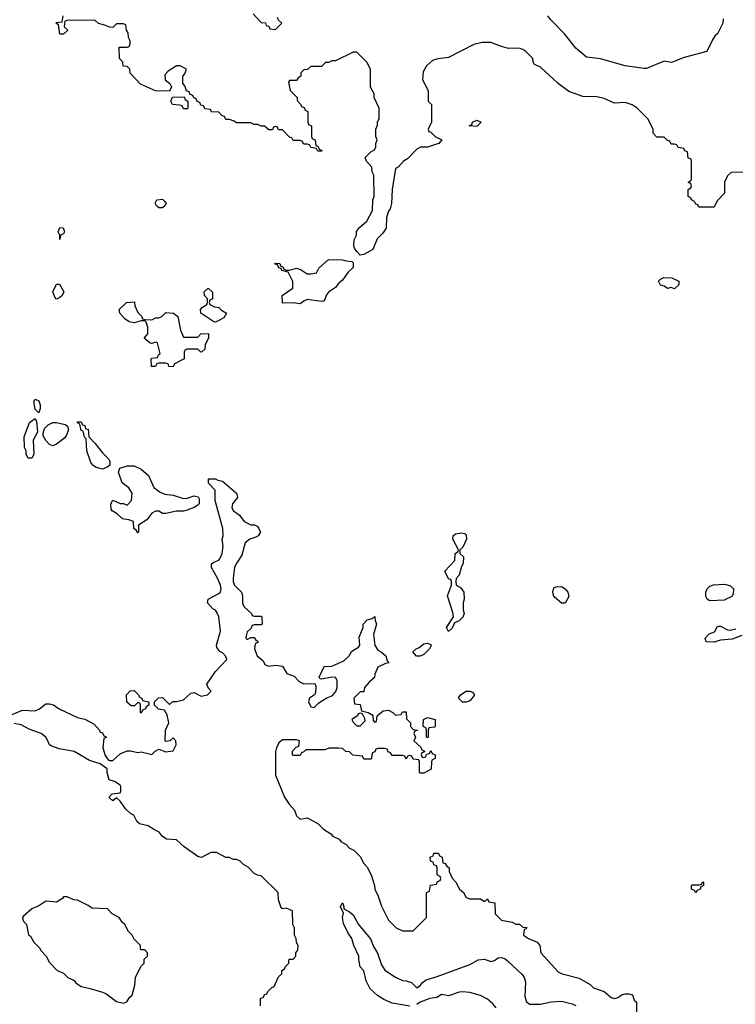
# Model space of a CAD drawing. Header units: inches. Extents: x 2348352 to 2479776, y 460422 to 613655.
# Tile 539 of 590: x 2451182 to 2455233, y 583238 to 588810. Entities that reach past the tile are written whole.
import ezdxf

# ---------------------------------------------------------------- set-up
doc = ezdxf.new("R2010")
doc.units = ezdxf.units.IN
doc.header["$MEASUREMENT"] = 0
doc.layers.add('C4558', color=7, linetype='Continuous')

msp = doc.modelspace()

# ---------------------------------------------------------------- linework, layer by layer
at = {"layer": 'C4558', "color": 4}
for points, elevation in [([(2455330, 587948), (2455210, 587946), (2455190, 587926), (2455172, 587890), (2455171.3, 587828.7), (2455130, 587786), (2455114, 587750), (2455026, 587750), (2455022, 587762), (2455010, 587766), (2455002, 587782), (2454986, 587790), (2454982, 587802), (2454966, 587810), (2454966, 587850), (2454982, 587858), (2454986, 587870), (2454982, 587882), (2454966, 587890), (2454982, 587898), (2454986, 587910), (2454986, 588010), (2454982, 588022), (2454967.3, 588027.3), (2454962, 588062), (2454947.3, 588067.3), (2454942, 588082), (2454910, 588086), (2454902, 588102), (2454890, 588106), (2454870, 588106), (2454862, 588122), (2454850, 588126), (2454830, 588146), (2454790, 588146), (2454768.7, 588168.7), (2454768, 588190), (2454738, 588250), (2454678, 588310), (2454648.9, 588328.9), (2454610, 588342), (2454550, 588338), (2454490, 588364), (2454450, 588374), (2454370, 588375.3), (2454290, 588404), (2454230, 588449), (2454130, 588542), (2454096.4, 588556.4), (2454088.9, 588568.9), (2454088, 588590), (2454048, 588630), (2454030, 588642), (2454010, 588648.7), (2453950, 588648), (2453910, 588658), (2453850, 588682), (2453799.6, 588680.4), (2453754, 588670), (2453610, 588595.3), (2453550, 588589), (2453519.8, 588580.2), (2453484.7, 588550), (2453465.4, 588514.6), (2453462, 588470), (2453494, 588410), (2453494, 588350), (2453514, 588330), (2453514, 588230), (2453494, 588190), (2453498, 588178), (2453510, 588174), (2453534, 588150), (2453572, 588130), (2453554, 588110), (2453536.9, 588103.1), (2453490.9, 588089.1), (2453451.6, 588088.4), (2453430, 588078), (2453378, 588022), (2453354, 588010), (2453324.7, 587975.3), (2453310, 587968), (2453291.3, 587850), (2453287.7, 587770), (2453279.8, 587740.2), (2453270, 587726), (2453258, 587690), (2453256.3, 587630), (2453238.7, 587601.3), (2453206, 587570), (2453182, 587510), (2453130, 587482), (2453110, 587478), (2453090, 587498), (2453078, 587518), (2453074, 587530), (2453075.3, 587564.7), (2453088, 587590), (2453089.1, 587610.9), (2453105.6, 587634.4), (2453148, 587670), (2453179, 587730), (2453182, 587790), (2453188, 587810), (2453186, 587930), (2453178, 587950), (2453176.4, 587976.4), (2453146, 588010), (2453138, 588030), (2453170, 588062), (2453190, 588074), (2453198, 588090), (2453198, 588110), (2453206, 588130), (2453198, 588150), (2453198, 588190), (2453207.3, 588212.7), (2453208.4, 588231.6), (2453218, 588250), (2453218, 588310), (2453188, 588370), (2453188, 588390), (2453168.9, 588428.9), (2453168, 588530), (2453148, 588570), (2453090, 588626), (2453070, 588626), (2452970, 588578), (2452950, 588578), (2452931.6, 588568.4), (2452912.7, 588567.3), (2452890, 588546), (2452830, 588546), (2452811.6, 588528.4), (2452790, 588526), (2452774, 588510), (2452774, 588490), (2452758, 588482), (2452750, 588466), (2452710, 588466), (2452703.6, 588456.4), (2452714, 588410), (2452752, 588370), (2452752.7, 588352.7), (2452772.7, 588332.7), (2452778, 588318), (2452792.7, 588312.7), (2452798, 588298), (2452814, 588290), (2452814, 588230), (2452818, 588218), (2452834, 588210), (2452834, 588150), (2452838, 588138), (2452854, 588130), (2452858, 588098), (2452872.7, 588092.7), (2452878, 588078), (2452894, 588070), (2452890, 588066), (2452870, 588066), (2452862, 588082), (2452830, 588086), (2452822, 588102), (2452810, 588106), (2452790, 588106), (2452782, 588122), (2452770, 588126), (2452730, 588126), (2452722, 588142), (2452710, 588146), (2452670, 588186), (2452647.3, 588187.3), (2452642, 588202), (2452630, 588206), (2452618, 588202), (2452612.7, 588187.3), (2452592.7, 588187.3), (2452567.3, 588207.3), (2452548.4, 588208.4), (2452530, 588218), (2452510, 588218), (2452490, 588226), (2452410, 588226), (2452396.4, 588236.4), (2452370, 588246), (2452350, 588246), (2452342, 588262), (2452327.3, 588267.3), (2452310, 588286), (2452268.4, 588288.4), (2452262, 588302), (2452230, 588306), (2452222, 588322), (2452207.3, 588327.3), (2452202, 588342), (2452187.3, 588347.3), (2452182, 588362), (2452167.3, 588367.3), (2452162, 588382), (2452147.3, 588387.3), (2452142, 588402), (2452127.3, 588407.3), (2452116.4, 588436.4), (2452106, 588450), (2452106, 588490), (2452116.4, 588503.6), (2452126, 588530), (2452090, 588548.7), (2452070, 588548.7), (2452022, 588518), (2452002.8, 588497.2), (2452004.7, 588470), (2452032, 588450), (2452042, 588430), (2452030, 588406), (2451950, 588408), (2451866, 588446), (2451807.3, 588507.3), (2451806, 588530), (2451790, 588546), (2451767.3, 588547.3), (2451766, 588570), (2451748, 588590), (2451746, 588654), (2451790, 588654), (2451802, 588658), (2451807.3, 588672.7), (2451808, 588690), (2451798, 588710), (2451796.4, 588736.4), (2451786, 588750), (2451782, 588782), (2451770, 588786), (2451730, 588786), (2451710, 588766), (2451690, 588768), (2451670, 588778), (2451628.4, 588788.4), (2451607.3, 588807.3), (2451450, 588806), (2451438, 588802), (2451434, 588770), (2451454, 588750), (2451430, 588728), (2451408.9, 588728.9), (2451402, 588782), (2451386, 588790), (2451390, 588794), (2451422, 588798), (2451428.4, 588831.6)], 36), ([(2452503.6, 588843.6), (2452550, 588794), (2452572.7, 588792.7), (2452578, 588778), (2452592.7, 588772.7), (2452598, 588758), (2452630, 588754), (2452666, 588790), (2452647.3, 588807.3), (2452642, 588822)], 36), ([(2455165.4, 588814.6), (2455162, 588790), (2455132, 588730), (2455119.6, 588720.4), (2455103.6, 588696.4), (2455072, 588630), (2454944.5, 588595.5), (2454872.3, 588567.7), (2454830, 588575.3), (2454730, 588534), (2454714.6, 588534.6), (2454609.3, 588549.3), (2454470, 588588.7), (2454390, 588599), (2454330, 588649.2), (2454269.1, 588729.1), (2454189.3, 588809.3), (2454172.9, 588832.9)], 32), ([(2451130, 584874.8), (2451198, 584902), (2451270, 584899.3), (2451294, 584910), (2451330, 584938), (2451350, 584938.8), (2451373.4, 584933.4), (2451404.7, 584910), (2451510, 584861), (2451551.6, 584851.6), (2451603.6, 584823.6), (2451634, 584790), (2451638, 584778), (2451650, 584774), (2451658, 584758), (2451674, 584750), (2451658, 584742), (2451652, 584690), (2451666.8, 584646.8), (2451682, 584622), (2451690, 584618), (2451710, 584618), (2451750, 584656), (2451790, 584672), (2451810, 584672), (2451850, 584662.8), (2451870, 584666.8), (2451930, 584652), (2451948.9, 584671.1), (2451970, 584682), (2452010, 584666), (2452050, 584672), (2452067.3, 584707.3), (2452066, 584730), (2452050, 584746), (2452031.6, 584728.4), (2452010, 584726), (2452006, 584730), (2452008, 584790), (2452026, 584830), (2452016.4, 584876.4), (2452002, 584902), (2451968.7, 584908.7), (2451946, 584930), (2451946, 584950), (2451967.3, 584972.7), (2451990, 584974), (2452030, 584934), (2452048.4, 584951.6), (2452070, 584952), (2452110, 584962), (2452150, 584998), (2452170, 585002), (2452210, 584982), (2452246, 584990), (2452266, 585010), (2452248.4, 585028.4), (2452242, 585050), (2452290, 585122), (2452354, 585190), (2452348, 585210), (2452330, 585228), (2452315.3, 585235.3), (2452298, 585258), (2452295.3, 585270), (2452319, 585350), (2452308.7, 585430), (2452302, 585450), (2452290, 585468), (2452276.4, 585476.4), (2452246, 585510), (2452248.9, 585531.1), (2452310, 585562), (2452318, 585570), (2452322, 585590), (2452318, 585610), (2452302, 585650), (2452268.7, 585710), (2452268.7, 585730), (2452280.4, 585739.6), (2452308.9, 585751.1), (2452317.2, 585762.8), (2452329, 585790), (2452334, 585830), (2452329, 585870), (2452333.2, 585890), (2452332.3, 585930), (2452288.7, 586090), (2452288.4, 586148.4), (2452250, 586188), (2452250, 586211.3), (2452290, 586211.3), (2452303.6, 586203.6), (2452330, 586198), (2452410, 586131.3), (2452414.4, 586105.6), (2452386, 586070), (2452382.8, 586050), (2452390, 586032), (2452426.4, 586006.4), (2452452, 585970), (2452490, 585951.3), (2452511.1, 585951.1), (2452530, 585942), (2452544.7, 585910), (2452532, 585890), (2452519.1, 585880.9), (2452484.7, 585870), (2452458.8, 585850), (2452439.9, 585780.1), (2452406.8, 585730), (2452398.8, 585710), (2452390.8, 585650), (2452391, 585630), (2452398, 585610), (2452438, 585570), (2452442.8, 585550), (2452442.8, 585510), (2452451.3, 585490), (2452494, 585450), (2452498, 585438), (2452510, 585434), (2452550, 585434), (2452552, 585430), (2452554, 585390), (2452550, 585386), (2452510, 585386), (2452498, 585382), (2452492.7, 585367.3), (2452470, 585346), (2452463.6, 585323.6), (2452462, 585310), (2452470, 585302), (2452490, 585314), (2452510, 585314), (2452518, 585298), (2452530, 585294), (2452530, 585286), (2452518, 585282), (2452512.7, 585267.3), (2452512, 585250), (2452526, 585210), (2452561, 585181), (2452570, 585162), (2452590, 585152), (2452630, 585158), (2452670, 585152), (2452694, 585110), (2452735.3, 585095.3), (2452764.7, 585064.7), (2452790, 585052), (2452852.7, 585052.7), (2452858, 585038), (2452856.9, 585003.1), (2452851, 584989), (2452822, 584970), (2452818, 584950), (2452830, 584922), (2452850, 584918), (2452876.5, 584943.5), (2452918, 584970), (2452953.6, 584986.4), (2452971.7, 585008.3), (2452979.3, 585030), (2452979, 585070), (2452970, 585088), (2452950, 585088.7), (2452890, 585078), (2452882, 585082), (2452878, 585090), (2452906, 585150), (2452950, 585152), (2453018, 585182), (2453048, 585210), (2453063.1, 585236.9), (2453100.4, 585259.6), (2453108, 585270), (2453104.7, 585315.3), (2453126, 585370), (2453126, 585390), (2453150, 585414), (2453178, 585422), (2453192.7, 585432.7), (2453194, 585410), (2453202, 585390), (2453184.7, 585330), (2453192, 585270), (2453210, 585242), (2453230.9, 585230.9), (2453254, 585210), (2453262, 585182), (2453274, 585170), (2453252.7, 585167.3), (2453210, 585146), (2453192.7, 585107.3), (2453191.6, 585088.4), (2453159.6, 585060.4), (2453134, 585030), (2453130, 585006), (2453110, 585006), (2453074, 584970), (2453078, 584938), (2453110, 584934), (2453118, 584898), (2453154, 584890), (2453176.9, 584876.9), (2453182, 584870), (2453183.6, 584843.6), (2453190, 584834), (2453202, 584838), (2453206, 584870), (2453240.4, 584899.6), (2453270, 584902), (2453294, 584890), (2453310, 584874), (2453342, 584878), (2453350, 584894), (2453370, 584894), (2453372.7, 584852.7), (2453394, 584830), (2453394, 584810), (2453410, 584794), (2453434, 584790), (2453418, 584782), (2453414, 584770), (2453422, 584750), (2453414, 584730), (2453452.7, 584692.7), (2453458, 584678), (2453474, 584670), (2453474, 584666), (2453458, 584662), (2453454, 584650), (2453458, 584638), (2453470, 584634), (2453482, 584638), (2453486, 584654), (2453502, 584658), (2453510, 584674), (2453518, 584658), (2453534, 584650), (2453534, 584630), (2453518, 584622), (2453514, 584610), (2453511.3, 584568.7), (2453470, 584546), (2453450, 584546), (2453446, 584550), (2453446, 584610), (2453442, 584622), (2453410, 584626), (2453402, 584642), (2453390, 584646), (2453378, 584642), (2453370, 584626), (2453362, 584642), (2453350, 584646), (2453290, 584646), (2453282, 584662), (2453267.3, 584667.3), (2453262, 584682), (2453250, 584686), (2453210, 584686), (2453198, 584682), (2453192.7, 584667.3), (2453178, 584662), (2453174, 584630), (2453170, 584626), (2453130, 584626), (2453122, 584642), (2453068.4, 584648.4), (2453050, 584666), (2453028.4, 584668.4), (2453010, 584686), (2452987.3, 584687.3), (2452932.7, 584687.3), (2452910, 584678), (2452802, 584678), (2452790, 584666), (2452778, 584662), (2452770, 584646), (2452730, 584646), (2452726, 584650), (2452726, 584670), (2452747.3, 584692.7), (2452762, 584698), (2452766, 584730), (2452750, 584734), (2452670, 584735.3), (2452650, 584718), (2452636, 584690), (2452630, 584666), (2452630, 584534), (2452681, 584410), (2452706.8, 584370), (2452737.3, 584337.3), (2452750, 584304.7), (2452770, 584286), (2452810, 584294), (2452870, 584262), (2452902, 584230), (2452943.6, 584203.6), (2452954, 584190), (2452990, 584172), (2452999.6, 584159.6), (2453030, 584142), (2453050, 584122), (2453074, 584110), (2453110, 584074), (2453130, 584034), (2453150, 584014), (2453172, 583970), (2453191.1, 583911.1), (2453192, 583890), (2453212, 583850), (2453230, 583794), (2453270, 583714), (2453314, 583670), (2453350, 583654), (2453410, 583654), (2453486, 583730), (2453486, 583870), (2453502, 583878), (2453507.3, 583912.7), (2453542, 583918), (2453547.3, 583932.7), (2453562, 583938), (2453566, 583950), (2453562, 583962), (2453546, 583970), (2453546, 584010), (2453542, 584022), (2453527.3, 584027.3), (2453522, 584042), (2453507.3, 584047.3), (2453506, 584070), (2453522, 584078), (2453526, 584094), (2453552.7, 584092.7), (2453558, 584078), (2453574, 584070), (2453578, 584038), (2453590, 584034), (2453599.6, 584019.6), (2453614, 584010), (2453614, 583990), (2453631.1, 583951.1), (2453652, 583930), (2453672, 583890), (2453694, 583870), (2453710, 583842), (2453730, 583834), (2453790, 583834), (2453810, 583822), (2453818, 583822), (2453830, 583834), (2453838, 583818), (2453872.7, 583812.7), (2453874, 583750), (2453910, 583714), (2453970, 583702), (2453990, 583692), (2454011.6, 583691.6), (2454030, 583674), (2454052.7, 583672.7), (2454050, 583666), (2454038, 583662), (2454034, 583630), (2454062, 583610), (2454111, 583590), (2454126, 583570), (2454132, 583530), (2454230, 583422), (2454254, 583410), (2454350, 583386), (2454410.9, 583350.9), (2454430, 583332), (2454490, 583311), (2454530, 583276), (2454550, 583271), (2454570, 583276), (2454590, 583292), (2454610, 583298), (2454630, 583298), (2454651.3, 583291.3), (2454661, 583261), (2454674, 583250), (2454674, 583190)], 36), ([(2455270, 585326), (2455215.3, 585304.7), (2455150, 585299), (2455113.4, 585286.6), (2455069.3, 585289.3), (2455062, 585310), (2455085.1, 585334.9), (2455114.8, 585345.2), (2455130, 585374), (2455142, 585378), (2455150, 585378), (2455190, 585357.3), (2455204, 585356), (2455236.4, 585363.6)], 36), ([(2452546, 583230), (2452546, 583270), (2452562, 583278), (2452567.3, 583292.7), (2452582, 583298), (2452586, 583310), (2452610, 583334), (2452622, 583338), (2452647.3, 583392.7), (2452666, 583410), (2452666, 583430), (2452682, 583438), (2452687.3, 583452.7), (2452706, 583470), (2452706, 583490), (2452710, 583494), (2452730, 583494), (2452746, 583510), (2452746, 583530), (2452756.4, 583543.6), (2452758, 583570), (2452748.4, 583588.4), (2452748, 583610), (2452738, 583630), (2452738, 583670), (2452728, 583690), (2452727.3, 583767.3), (2452690, 583782), (2452670, 583778), (2452663.1, 583783.1), (2452648, 583830), (2452646, 583870), (2452550, 583966), (2452528.4, 583968.4), (2452510, 583978), (2452474.6, 584014.6), (2452448.9, 584028.9), (2452430, 584048), (2452410, 584058), (2452390, 584058), (2452370, 584068), (2452348.4, 584068.4), (2452296.4, 584096.4), (2452263.6, 584096.4), (2452211.1, 584068.9), (2452190, 584075.3), (2452114, 584130), (2452070, 584169), (2452012.7, 584172.7), (2451989.3, 584189.3), (2451972.5, 584212.5), (2451944.7, 584224.7), (2451910, 584248.7), (2451860.2, 584260.2), (2451848, 584270), (2451828.4, 584308.4), (2451810, 584318), (2451782, 584342), (2451750, 584388), (2451730, 584406), (2451710, 584388.7), (2451690, 584406), (2451688, 584410), (2451706, 584430), (2451750, 584434), (2451755.3, 584444.7), (2451754, 584470), (2451750, 584478), (2451719, 584499), (2451688.9, 584508.9), (2451678, 584550), (2451678, 584570), (2451638, 584598), (2451578, 584618), (2451490, 584669.3), (2451404.7, 584684.7), (2451360.4, 584700.4), (2451350, 584706), (2451342, 584730), (2451329.3, 584749.3), (2451304, 584770), (2451235.1, 584795.1), (2451190, 584819.5), (2451150, 584826.6)], 36), ([(2453390, 583227.8), (2453290, 583244.2), (2453244.4, 583264.4), (2453207.3, 583287.3), (2453165.9, 583325.9), (2453142.7, 583370), (2453130, 583428), (2453109.3, 583449.3), (2453101.2, 583490), (2453102, 583510), (2453074, 583570), (2453062, 583610), (2453040.7, 583640.7), (2453015.9, 583695.9), (2453009.2, 583730), (2453014.6, 583754.6), (2452998, 583790), (2453008, 583810), (2453011.3, 583810), (2453018, 583790), (2453018, 583778), (2453050, 583761), (2453070, 583744), (2453100.7, 583690), (2453168.4, 583608.4), (2453185.2, 583565.2), (2453207.7, 583527.7), (2453230, 583462), (2453250, 583431.3), (2453310, 583392), (2453350, 583372), (2453370, 583371.3), (2453401, 583361), (2453430, 583332), (2453450, 583344.7), (2453460.9, 583359.1), (2453483.6, 583376.4), (2453545.4, 583394.6), (2453730, 583462.8), (2453778, 583490), (2453814.4, 583494.4), (2453850, 583481), (2453870, 583486), (2453890, 583501), (2453910, 583502.8), (2453930, 583496), (2453944.5, 583484.5), (2454026.4, 583406.4), (2454038, 583390), (2454045.4, 583365.4), (2454042, 583282), (2454051.1, 583251.1), (2454070, 583238), (2454130, 583239.1), (2454190, 583251.3), (2454250, 583256), (2454310, 583241), (2454330, 583231)], 32), ([(2453878.7, 583218.7), (2453861.2, 583241.2), (2453830, 583267.4), (2453790, 583287.3), (2453730, 583305.6), (2453690, 583309.5), (2453670, 583306.6), (2453610, 583285.2), (2453570, 583292.7), (2453542.8, 583277.2), (2453504.7, 583270), (2453450, 583249.6), (2453430, 583237.6)], 32)]:
    msp.add_lwpolyline(points, dxfattribs=dict(at, elevation=elevation))
for points, elevation in [([(2452110, 588306), (2452102, 588322), (2452087.3, 588327.3), (2452048, 588330), (2452038, 588350), (2452048, 588372), (2452112.7, 588372.7), (2452118, 588358), (2452134, 588350), (2452134, 588310), (2452130, 588306)], 36), ([(2453770, 588205.2), (2453726, 588210), (2453742, 588218), (2453746, 588230), (2453770, 588242), (2453794, 588230)], 36), ([(2451970, 587746), (2451956.5, 587756.5), (2451948.7, 587771.3), (2451958, 587790), (2451990, 587794), (2452002.5, 587782.5), (2452010.5, 587769.5), (2452004, 587756), (2451990, 587746)], 36), ([(2451410, 587566), (2451408.7, 587590), (2451399, 587610), (2451410, 587634), (2451428, 587632), (2451434.8, 587610), (2451430, 587598), (2451414, 587590)], 36), ([(2452890, 587215.3), (2452810, 587226), (2452790, 587218), (2452770, 587202), (2452730, 587208), (2452670, 587206), (2452668, 587250), (2452728, 587290), (2452728.4, 587328.4), (2452702, 587382), (2452666, 587390), (2452662, 587402), (2452650, 587406), (2452642, 587422), (2452630, 587426), (2452627.3, 587432.7), (2452654, 587430), (2452658, 587418), (2452674, 587410), (2452678, 587398), (2452692.7, 587392.7), (2452710, 587392), (2452750, 587404.7), (2452775.3, 587395.3), (2452810, 587372), (2452830, 587372), (2452862, 587378), (2452876.4, 587403.6), (2452930, 587454), (2453010, 587452), (2453030, 587444.7), (2453062, 587442), (2453070, 587434), (2453070, 587408), (2453039.8, 587380.2), (2453010, 587335.3), (2452984.9, 587315.1), (2452970, 587295.3), (2452930, 587268), (2452918, 587250), (2452910, 587226), (2452902, 587218)], 36), ([(2451390, 587228), (2451380.4, 587240.4), (2451369, 587270), (2451390, 587314), (2451407.3, 587312.7), (2451432, 587270), (2451422, 587250), (2451410, 587238)], 36), ([(2454890, 587288), (2454870, 587295.3), (2454850, 587288.7), (2454830, 587302), (2454810, 587308), (2454798, 587330), (2454810, 587342), (2454828.9, 587351.1), (2454874, 587350), (2454914, 587330), (2454914, 587310)], 36), ([(2452290, 587098), (2452280.4, 587100.4), (2452208, 587150), (2452206, 587170), (2452216.4, 587183.6), (2452242, 587198), (2452246, 587210), (2452246, 587230), (2452228.7, 587248.7), (2452226, 587270), (2452248.4, 587291.6), (2452272.7, 587267.3), (2452274, 587230), (2452258, 587222), (2452254, 587210), (2452258, 587198), (2452285.4, 587185.4), (2452310, 587182), (2452325.4, 587165.4), (2452352, 587150), (2452336.9, 587123.1), (2452310, 587108)], 36), ([(2451930, 587112), (2451950, 587122), (2451970, 587122), (2451986, 587130), (2452010, 587154), (2452052, 587150), (2452078, 587130), (2452092.7, 587052.7), (2452110, 587014), (2452190, 587014), (2452208.4, 587031.6), (2452250, 587034), (2452251.3, 587010), (2452232, 586970), (2452230, 586946), (2452214, 586930), (2452208, 586928), (2452190, 586946), (2452130, 586946), (2452118, 586942), (2452114, 586930), (2452114, 586890), (2452058, 586862), (2452050, 586846), (2452027.3, 586847.3), (2452022, 586862), (2452010, 586866), (2451970, 586866), (2451958, 586862), (2451951.6, 586848.4), (2451927.3, 586847.3), (2451926, 586890), (2451930, 586894), (2451962, 586898), (2451967.3, 586912.7), (2451978, 586922), (2451962, 586982), (2451950, 586986), (2451930, 586978), (2451920.4, 586980.4), (2451887.3, 587007.3), (2451907.3, 587032.7), (2451908, 587050), (2451908, 587070), (2451898, 587098), (2451890, 587106), (2451870, 587106), (2451830, 587095.3), (2451801.2, 587101.2), (2451778, 587118), (2451748.9, 587148.9), (2451746, 587170), (2451786, 587210), (2451832.7, 587212.7), (2451834, 587190), (2451850, 587154), (2451874, 587130), (2451878, 587118), (2451892.7, 587112.7)], 36), ([(2451290, 586586), (2451270, 586606), (2451262, 586650), (2451270, 586662), (2451290, 586654), (2451298.8, 586630), (2451298, 586610)], 36), ([(2451230, 586328), (2451218, 586350), (2451218, 586370), (2451208.7, 586390), (2451208, 586450), (2451238, 586530), (2451270, 586554), (2451276.9, 586536.9), (2451283.6, 586476.4), (2451258, 586430), (2451262, 586350), (2451250, 586328)], 36), ([(2451370, 586398), (2451350, 586406), (2451329.1, 586429.1), (2451314.6, 586454.6), (2451314, 586470), (2451322.7, 586497.3), (2451342.7, 586517.3), (2451370, 586531), (2451390.9, 586530.9), (2451438.8, 586518.8), (2451452, 586510), (2451458, 586490), (2451445.4, 586454.6), (2451436.9, 586443.1), (2451390, 586408)], 36), ([(2451650, 586266.6), (2451615.5, 586275.5), (2451595.3, 586290), (2451584.7, 586304.7), (2451562, 586370), (2451558, 586438), (2451548.4, 586448.4), (2451542, 586482), (2451530, 586486), (2451522, 586522), (2451508.4, 586528.4), (2451510, 586534), (2451530, 586534), (2451538, 586518), (2451550, 586514), (2451554, 586494), (2451570, 586492), (2451574, 586450), (2451610, 586412), (2451650, 586358), (2451685.4, 586325.4), (2451692, 586310), (2451692, 586290), (2451681, 586279)], 36), ([(2452110, 586101), (2452130, 586102.8), (2452170, 586116), (2452192, 586110), (2452198.8, 586098.8), (2452198, 586070), (2452190, 586062), (2452170.7, 586049.3), (2452130, 586034), (2452110, 586028.7), (2452070, 586028.7), (2452010, 586015.3), (2451990, 586015.3), (2451970, 586028), (2451950, 586028), (2451930, 586018), (2451901, 585979), (2451854, 585950), (2451854, 585910), (2451850, 585906), (2451842, 585922), (2451828, 585930), (2451826, 585970), (2451800.4, 585980.4), (2451764.7, 585984.7), (2451734.6, 586014.6), (2451706, 586030), (2451700.4, 586040.4), (2451698, 586070), (2451708.4, 586091.6), (2451750, 586072), (2451770, 586072), (2451790, 586062), (2451815.3, 586090), (2451818, 586130), (2451800.4, 586160.4), (2451762, 586190), (2451742, 586250), (2451748.7, 586271.3), (2451790, 586284.7), (2451830, 586286), (2451870, 586266), (2451910.6, 586230.6), (2451942, 586162), (2451976.8, 586136.8), (2452004.5, 586124.5), (2452050, 586118.8)], 36), ([(2453610, 585348), (2453598, 585370), (2453638, 585430), (2453634.6, 585454.6), (2453604, 585550), (2453626, 585610), (2453626, 585630), (2453622, 585642), (2453610, 585646), (2453588, 585690), (2453646, 585750), (2453648, 585790), (2453662, 585798), (2453666, 585810), (2453634, 585870), (2453635.3, 585890), (2453650, 585901), (2453685.4, 585905.4), (2453702, 585902), (2453710, 585894), (2453711.1, 585871.1), (2453690, 585826), (2453674, 585810), (2453674, 585790), (2453694, 585770), (2453692.7, 585732.7), (2453683.6, 585716.4), (2453670, 585666), (2453652.7, 585647.3), (2453652, 585630), (2453654, 585610), (2453676.9, 585596.9), (2453696, 585570), (2453698, 585530), (2453692, 585510), (2453692, 585470), (2453698, 585450), (2453690, 585428), (2453670, 585408), (2453643.6, 585396.4), (2453630, 585366)], 36), ([(2454250, 585508), (2454206.6, 585546.6), (2454201.2, 585570), (2454205.2, 585594.8), (2454219, 585601), (2454250, 585602.8), (2454271, 585590), (2454286, 585570), (2454290, 585546), (2454270, 585508)], 36), ([(2455090, 585520.9), (2455074, 585530), (2455066.3, 585546.3), (2455065.6, 585570), (2455074.5, 585590), (2455090, 585603.8), (2455110, 585612.4), (2455174.9, 585614.9), (2455206.2, 585606.2), (2455222.8, 585590), (2455220.7, 585559.3), (2455213.7, 585546.3), (2455170, 585525.2)], 36), ([(2453450, 585208), (2453428.4, 585208.4), (2453407.3, 585232.7), (2453426, 585250), (2453443.1, 585256.9), (2453470, 585278), (2453490, 585282), (2453510, 585274), (2453511.6, 585268.4), (2453502, 585250), (2453470, 585218)], 36), ([(2451870, 584886), (2451866, 584890), (2451866, 584930), (2451862, 584942), (2451850, 584946), (2451832.7, 584927.3), (2451812.7, 584927.3), (2451788.4, 584948.4), (2451786, 584990), (2451808.4, 585011.6), (2451830, 585014), (2451854, 584990), (2451858, 584978), (2451874, 584970), (2451878, 584958), (2451914, 584950), (2451914, 584930), (2451898, 584922), (2451894, 584910), (2451878, 584902)], 36), ([(2453688.7, 584948.7), (2453666, 584970), (2453678, 584990), (2453710, 585011), (2453730.9, 585010.9), (2453745.4, 585005.4), (2453756, 584990), (2453750, 584978), (2453730, 584955.3), (2453710, 584948.7)], 36), ([(2453110, 584886), (2453098, 584882), (2453094, 584870), (2453062, 584850), (2453070, 584834), (2453090, 584814), (2453110, 584814), (2453138, 584842), (2453136.4, 584856.4), (2453122, 584882)], 36), ([(2453490, 584746), (2453486, 584750), (2453486, 584790), (2453482, 584802), (2453466, 584810), (2453468, 584850), (2453490, 584862), (2453534, 584850), (2453534, 584810), (2453530, 584806), (2453498, 584802), (2453494, 584790), (2453494, 584750)], 36), ([(2455010, 583868), (2455002, 583882), (2454986, 583890), (2454986, 583910), (2454990, 583914), (2455030, 583914), (2455042, 583918), (2455050, 583932), (2455054, 583930), (2455054, 583910), (2455038, 583902), (2455034, 583890), (2455018, 583882)], 36), ([(2451450, 583846), (2451430, 583846), (2451423.6, 583836.4), (2451390, 583815.3), (2451330, 583822), (2451290, 583795.3), (2451250, 583778), (2451203.5, 583736.5), (2451198, 583730), (2451202, 583710), (2451221, 583690), (2451232, 583632), (2451243.6, 583623.6), (2451262, 583590), (2451296, 583556), (2451302, 583542), (2451332, 583510), (2451350, 583474), (2451394, 583430), (2451430, 583414), (2451454, 583390), (2451490, 583372), (2451499.6, 583359.6), (2451530, 583338), (2451574, 583330), (2451650, 583306.8), (2451670, 583298.8), (2451730, 583254.8), (2451770, 583244.7), (2451788.4, 583251.6), (2451803.1, 583276.9), (2451818, 583290), (2451834.6, 583345.4), (2451838, 583390), (2451868.4, 583451.6), (2451886, 583470), (2451887.3, 583492.7), (2451906, 583510), (2451906, 583530), (2451890, 583546), (2451870, 583546), (2451866, 583550), (2451866, 583570), (2451830, 583606), (2451818, 583630), (2451798, 583650), (2451778, 583690), (2451763.1, 583703.1), (2451746, 583730), (2451706, 583750), (2451679, 583779), (2451590, 583782), (2451570, 583798), (2451510, 583828), (2451488.9, 583828.9)], 44)]:
    msp.add_lwpolyline(points, close=True, dxfattribs=dict(at, elevation=elevation))

doc.saveas('drawing.dxf')
